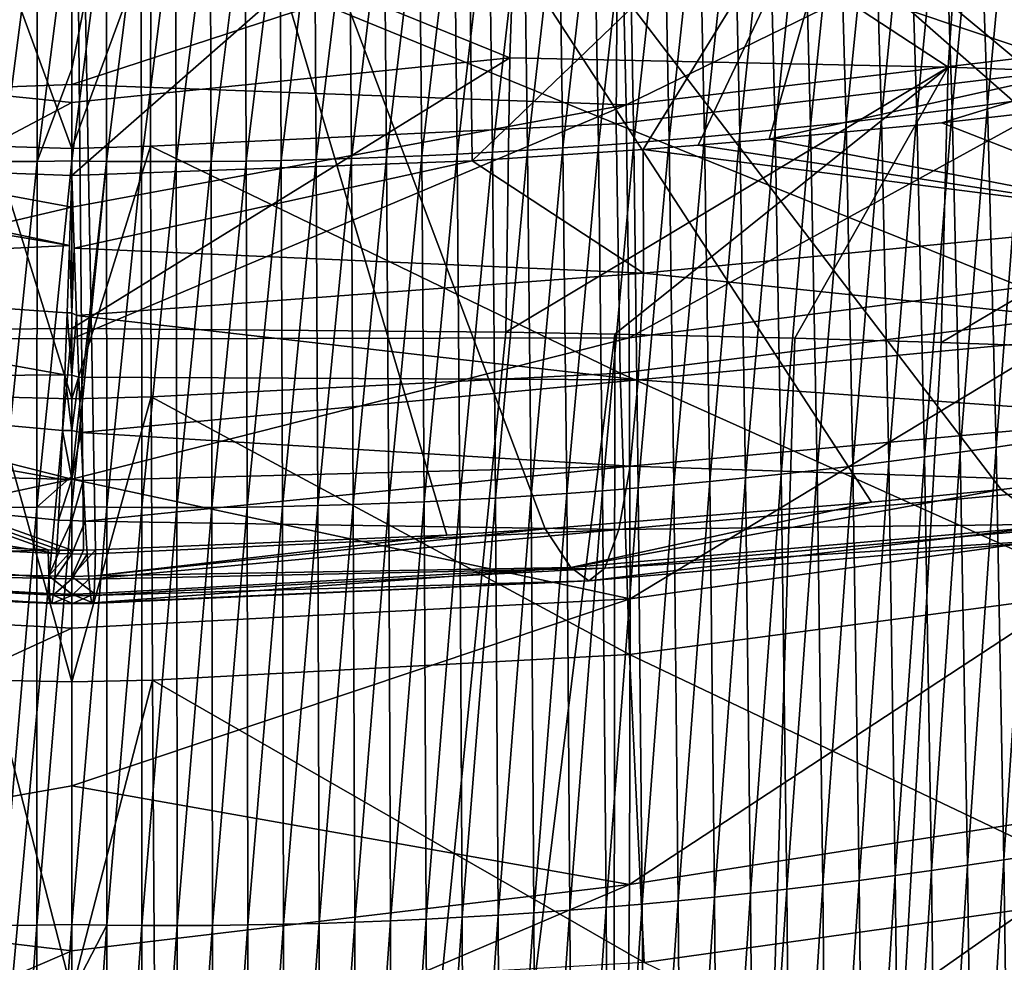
# Model space of a CAD drawing. Header units: metres. Extents: x -24 to 24, y -238 to 25.
# Tile 258 of 477: x -0.17 to 3.1, y -29.24 to -26.1. Entities that reach past the tile are written whole.
import ezdxf

# ---------------------------------------------------------------- set-up
doc = ezdxf.new("R2010")
doc.units = ezdxf.units.M
doc.layers.add('solid_10441023_001', color=7, linetype='CONTINUOUS')

msp = doc.modelspace()

# ---------------------------------------------------------------- linework, layer by layer
at = {"layer": 'solid_10441023_001'}
for points in [[(0, -27.865875, 15.998549), (0, -23.617691, 4.326757), (-12.592333, -23.386803, 4.656499)], [(-0.039355, -27.865065, 15.999333), (0, -27.865875, 15.998549), (-12.592333, -23.386803, 4.656499)], [(-0.078531, -27.864202, 15.999964), (-0.039355, -27.865065, 15.999333), (-12.592333, -23.386803, 4.656499)], [(-1.241571, -27.815615, 15.95552), (-0.078531, -27.864202, 15.999964), (-12.592333, -23.386803, 4.656499)], [(0.039355, -27.865065, 15.999333), (0, -23.617691, 4.326757), (0, -27.865875, 15.998549)], [(10.894374, -26.176435, 12.190955), (11.148438, -26.033104, 11.816606), (0, -23.617691, 4.326757)], [(10.63685, -26.30341, 12.520093), (10.894374, -26.176435, 12.190955), (0, -23.617691, 4.326757)], [(10.395498, -26.407524, 12.787668), (10.63685, -26.30341, 12.520093), (0, -23.617691, 4.326757)], [(10.166636, -26.493427, 13.006162), (10.395498, -26.407524, 12.787668), (0, -23.617691, 4.326757)], [(9.936883, -26.568197, 13.194001), (10.166636, -26.493427, 13.006162), (0, -23.617691, 4.326757)], [(9.696749, -26.635754, 13.361224), (9.936883, -26.568197, 13.194001), (0, -23.617691, 4.326757)], [(9.443258, -26.697182, 13.510588), (9.696749, -26.635754, 13.361224), (0, -23.617691, 4.326757)], [(9.180956, -26.751522, 13.639808), (9.443258, -26.697182, 13.510588), (0, -23.617691, 4.326757)], [(7.773991, -27.004751, 14.227825), (9.180956, -26.751522, 13.639808), (0, -23.617691, 4.326757)], [(6.764944, -27.171291, 14.608135), (7.773991, -27.004751, 14.227825), (0, -23.617691, 4.326757)], [(6.127931, -27.270477, 14.831877), (6.764944, -27.171291, 14.608135), (0, -23.617691, 4.326757)], [(4.640693, -27.481186, 15.296929), (6.127931, -27.270477, 14.831877), (0, -23.617691, 4.326757)], [(4.424526, -27.50909, 15.357045), (4.640693, -27.481186, 15.296929), (0, -23.617691, 4.326757)], [(3.092097, -27.663507, 15.679289), (4.424526, -27.50909, 15.357045), (0, -23.617691, 4.326757)], [(2.660531, -27.706139, 15.763375), (3.092097, -27.663507, 15.679289), (0, -23.617691, 4.326757)], [(1.57453, -27.794462, 15.922895), (2.660531, -27.706139, 15.763375), (0, -23.617691, 4.326757)], [(1.247821, -27.815237, 15.954958), (1.57453, -27.794462, 15.922895), (0, -23.617691, 4.326757)], [(0.078531, -27.864202, 15.999964), (1.247821, -27.815237, 15.954958), (0, -23.617691, 4.326757)], [(0.039355, -27.865065, 15.999333), (0.078531, -27.864202, 15.999964), (0, -23.617691, 4.326757)], [(3.75646, -26.181318, 19.296217), (2.665438, -25.28928, 20.214401), (4.019223, -24.982302, 20.081842)], [(1.332254, -26.570837, 19.533148), (1.319004, -25.463003, 20.31464), (2.665438, -25.28928, 20.214401)], [(1.900383, -26.532864, 19.481197), (1.332254, -26.570837, 19.533148), (2.665438, -25.28928, 20.214401)], [(2.084072, -26.518568, 19.460634), (1.900383, -26.532864, 19.481197), (2.665438, -25.28928, 20.214401)], [(2.320439, -26.498728, 19.43157), (2.084072, -26.518568, 19.460634), (2.665438, -25.28928, 20.214401)], [(3.75646, -26.181318, 19.296217), (2.320439, -26.498728, 19.43157), (2.665438, -25.28928, 20.214401)], [(-1.488144, -25.323359, 82.732605), (-1.457298, -26.228384, 82.975082), (0, -25.635052, 82.862244)], [(1.457298, -26.228384, 82.975082), (1.488144, -25.323359, 82.732605), (0, -25.635052, 82.862244)], [(2.915178, -26.25922, 82.844849), (1.488144, -25.323359, 82.732605), (1.457298, -26.228384, 82.975082)], [(2.915178, -26.25922, 82.844849), (2.977106, -25.350794, 82.601524), (1.488144, -25.323359, 82.732605)], [(4.362501, -26.310352, 82.628738), (2.977106, -25.350794, 82.601524), (2.915178, -26.25922, 82.844849)], [(4.362501, -26.310352, 82.628738), (4.455735, -25.396254, 82.383957), (2.977106, -25.350794, 82.601524)], [(-1.343714, -26.570145, 19.532291), (-1.319004, -25.463001, 20.31464), (0, -25.470081, 20.392536)], [(0, -26.61978, 19.579786), (-1.343714, -26.570145, 19.532291), (0, -25.470081, 20.392536)], [(1.319004, -25.463003, 20.31464), (0, -26.61978, 19.579786), (0, -25.470081, 20.392536)], [(1.332254, -26.570837, 19.533148), (0, -26.61978, 19.579786), (1.319004, -25.463003, 20.31464)], [(3.045996, -26.383888, -26.035172), (3.01533, -25.487883, -29.117191), (3.131293, -25.472551, -29.099133)], [(3.16344, -26.367582, -26.019253), (3.045996, -26.383888, -26.035172), (3.131293, -25.472551, -29.099133)], [(3.621914, -25.516647, 24.516455), (1.828315, -25.717529, 24.694538), (1.843652, -26.384321, 23.801554)], [(3.657987, -26.168898, 23.623037), (3.621914, -25.516647, 24.516455), (1.843652, -26.384321, 23.801554)], [(2.810888, -26.414516, -26.065931), (2.783174, -25.516716, -29.151979), (2.899287, -25.502605, -29.134808)], [(2.928475, -26.399534, -26.050732), (2.810888, -26.414516, -26.065931), (2.899287, -25.502605, -29.134808)], [(2.928475, -26.399534, -26.050732), (2.899287, -25.502605, -29.134808), (3.01533, -25.487883, -29.117191)], [(3.045996, -26.383888, -26.035172), (2.928475, -26.399534, -26.050732), (3.01533, -25.487883, -29.117191)], [(2.457848, -26.455475, -26.109327), (2.434501, -25.555363, -29.20079), (2.550771, -25.543095, -29.184975)], [(2.575562, -26.44249, -26.095232), (2.457848, -26.455475, -26.109327), (2.550771, -25.543095, -29.184975)], [(2.575562, -26.44249, -26.095232), (2.550771, -25.543095, -29.184975), (2.666998, -25.530212, -29.168703)], [(2.693246, -26.428837, -26.080765), (2.575562, -26.44249, -26.095232), (2.666998, -25.530212, -29.168703)], [(2.693246, -26.428837, -26.080765), (2.666998, -25.530212, -29.168703), (2.783174, -25.516716, -29.151979)], [(2.810888, -26.414516, -26.065931), (2.693246, -26.428837, -26.080765), (2.783174, -25.516716, -29.151979)], [(1.814869, -25.742859, 69.490364), (3.36553, -25.564314, 69.642456), (3.35987, -26.262089, 70.551315)], [(2.104642, -26.490404, -26.149351), (2.085532, -25.588459, -29.245447), (2.201872, -25.578045, -29.23103)], [(2.222376, -26.479433, -26.136391), (2.104642, -26.490404, -26.149351), (2.201872, -25.578045, -29.23103)], [(2.222376, -26.479433, -26.136391), (2.201872, -25.578045, -29.23103), (2.318198, -25.567013, -29.216143)], [(2.340115, -26.467789, -26.123047), (2.222376, -26.479433, -26.136391), (2.318198, -25.567013, -29.216143)], [(2.340115, -26.467789, -26.123047), (2.318198, -25.567013, -29.216143), (2.434501, -25.555363, -29.20079)], [(2.457848, -26.455475, -26.109327), (2.340115, -26.467789, -26.123047), (2.434501, -25.555363, -29.20079)], [(1.751593, -26.519266, -26.185913), (1.736527, -25.615978, -29.28583), (1.85285, -25.607426, -29.27285)], [(1.869239, -26.510323, -26.174116), (1.751593, -26.519266, -26.185913), (1.85285, -25.607426, -29.27285)], [(1.869239, -26.510323, -26.174116), (1.85285, -25.607426, -29.27285), (1.969188, -25.598253, -29.259388)], [(1.986926, -26.500702, -26.161928), (1.869239, -26.510323, -26.174116), (1.969188, -25.598253, -29.259388)], [(1.986926, -26.500702, -26.161928), (1.969188, -25.598253, -29.259388), (2.085532, -25.588459, -29.245447)], [(2.104642, -26.490404, -26.149351), (1.986926, -26.500702, -26.161928), (2.085532, -25.588459, -29.245447)], [(-1.457298, -26.228384, 82.975082), (0, -26.376625, 83.060951), (0, -25.635052, 82.862244)], [(1.457298, -26.228384, 82.975082), (0, -25.635052, 82.862244), (0, -26.376625, 83.060951)], [(1.164404, -26.553759, -26.238901), (1.155471, -25.64938, -29.343304), (1.271575, -25.643951, -29.332811)], [(1.281663, -26.548227, -26.229115), (1.164404, -26.553759, -26.238901), (1.271575, -25.643951, -29.332811)], [(1.281663, -26.548227, -26.229115), (1.271575, -25.643951, -29.332811), (1.387742, -25.637896, -29.321815)], [(1.399024, -26.542013, -26.218918), (1.281663, -26.548227, -26.229115), (1.387742, -25.637896, -29.321815)], [(1.399024, -26.542013, -26.218918), (1.387742, -25.637896, -29.321815), (1.503963, -25.631214, -29.310316)], [(1.516474, -26.535112, -26.208317), (1.399024, -26.542013, -26.218918), (1.503963, -25.631214, -29.310316)], [(1.516474, -26.535112, -26.208317), (1.503963, -25.631214, -29.310316), (1.620228, -25.623909, -29.298319)], [(1.634001, -26.527529, -26.197315), (1.516474, -26.535112, -26.208317), (1.620228, -25.623909, -29.298319)], [(1.634001, -26.527529, -26.197315), (1.620228, -25.623909, -29.298319), (1.736527, -25.615978, -29.28583)], [(1.751593, -26.519266, -26.185913), (1.634001, -26.527529, -26.197315), (1.736527, -25.615978, -29.28583)], [(-0.231402, -26.573111, -26.302065), (-0.230053, -25.670135, -29.408461), (-0.114947, -25.66988, -29.414192)], [(-0.115591, -26.572395, -26.308018), (-0.231402, -26.573111, -26.302065), (-0.114947, -25.66988, -29.414192)], [(-0.115591, -26.572395, -26.308018), (-0.114947, -25.66988, -29.414192), (0, -25.668966, -29.419455)], [(0, -26.264883, -27.267321), (-0.115591, -26.572395, -26.308018), (0, -25.668966, -29.419455)], [(0.114947, -25.66988, -29.414192), (0, -26.264883, -27.267321), (0, -25.668966, -29.419455)], [(0.114947, -25.66988, -29.414192), (0, -26.57094, -26.313633), (0, -26.264883, -27.267321)], [(0.115591, -26.572395, -26.308018), (0, -26.57094, -26.313633), (0.114947, -25.66988, -29.414192)], [(0.115591, -26.572395, -26.308018), (0.114947, -25.66988, -29.414192), (0.230053, -25.670135, -29.408461)], [(0.231402, -26.573111, -26.302065), (0.115591, -26.572395, -26.308018), (0.230053, -25.670135, -29.408461)], [(0.231402, -26.573111, -26.302065), (0.230053, -25.670135, -29.408461), (0.345309, -25.669754, -29.402184)], [(0.347422, -26.573128, -26.295671), (0.231402, -26.573111, -26.302065), (0.345309, -25.669754, -29.402184)], [(0.347422, -26.573128, -26.295671), (0.345309, -25.669754, -29.402184), (0.460704, -25.668739, -29.395363)], [(0.463639, -26.572443, -26.288843), (0.347422, -26.573128, -26.295671), (0.460704, -25.668739, -29.395363)], [(0.463639, -26.572443, -26.288843), (0.460704, -25.668739, -29.395363), (0.576229, -25.667091, -29.388004)], [(0.580041, -26.571064, -26.281582), (0.463639, -26.572443, -26.288843), (0.576229, -25.667091, -29.388004)], [(0.580041, -26.571064, -26.281582), (0.576229, -25.667091, -29.388004), (0.691875, -25.66481, -29.380114)], [(0.696616, -26.568987, -26.27389), (0.580041, -26.571064, -26.281582), (0.691875, -25.66481, -29.380114)], [(0.696616, -26.568987, -26.27389), (0.691875, -25.66481, -29.380114), (0.807631, -25.661898, -29.371693)], [(0.813351, -26.566217, -26.265774), (0.696616, -26.568987, -26.27389), (0.807631, -25.661898, -29.371693)], [(0.813351, -26.566217, -26.265774), (0.807631, -25.661898, -29.371693), (0.923489, -25.658354, -29.362749)], [(0.930236, -26.562754, -26.257233), (0.813351, -26.566217, -26.265774), (0.923489, -25.658354, -29.362749)], [(0.930236, -26.562754, -26.257233), (0.923489, -25.658354, -29.362749), (1.039439, -25.654182, -29.353283)], [(1.047257, -26.558601, -26.248276), (0.930236, -26.562754, -26.257233), (1.039439, -25.654182, -29.353283)], [(1.047257, -26.558601, -26.248276), (1.039439, -25.654182, -29.353283), (1.155471, -25.64938, -29.343304)], [(1.164404, -26.553759, -26.238901), (1.047257, -26.558601, -26.248276), (1.155471, -25.64938, -29.343304)], [(-1.828315, -25.717529, 24.694538), (-1.843652, -26.384321, 23.801554), (0, -25.945356, 24.526072)], [(1.828315, -25.717529, 24.694538), (0, -25.945356, 24.526072), (0, -26.316685, 24.036755)], [(1.843652, -26.384321, 23.801554), (1.828315, -25.717529, 24.694538), (0, -26.316685, 24.036755)], [(0.26295, -25.814562, 69.428871), (1.814869, -25.742859, 69.490364), (1.810998, -26.447594, 70.40863)], [(1.810998, -26.447594, 70.40863), (1.814869, -25.742859, 69.490364), (3.35987, -26.262089, 70.551315)], [(0, -26.529261, 70.355972), (-0.262226, -26.522209, 70.351082), (-0.262948, -25.814566, 69.428871)], [(0, -26.529261, 70.355972), (-0.262948, -25.814566, 69.428871), (0, -25.821745, 69.436127)], [(0, -26.529261, 70.355972), (0.26295, -25.814562, 69.428871), (0.262228, -26.522205, 70.351082)], [(0, -26.529261, 70.355972), (0, -25.821745, 69.436127), (0.26295, -25.814562, 69.428871)], [(0.262228, -26.522205, 70.351082), (0.26295, -25.814562, 69.428871), (1.810998, -26.447594, 70.40863)], [(-1.843652, -26.384321, 23.801554), (0, -26.316685, 24.036755), (0, -25.945356, 24.526072)], [(3.657987, -26.168898, 23.623037), (1.843652, -26.384321, 23.801554), (1.853631, -27.158979, 23.018223)], [(3.684665, -26.923016, 22.843634), (3.657987, -26.168898, 23.623037), (1.853631, -27.158979, 23.018223)], [(2.894159, -26.444214, 19.349052), (2.320439, -26.498728, 19.43157), (3.75646, -26.181318, 19.296217)], [(3.737309, -26.348291, 19.19891), (2.894159, -26.444214, 19.349052), (3.75646, -26.181318, 19.296217)], [(-1.457298, -26.228384, 82.975082), (-1.443438, -27.140036, 83.219521), (0, -26.376625, 83.060951)], [(1.457298, -26.228384, 82.975082), (0, -26.376625, 83.060951), (0, -27.12854, 83.262421)], [(1.457298, -26.228384, 82.975082), (0, -27.12854, 83.262421), (1.443438, -27.140036, 83.219521)], [(2.915178, -26.25922, 82.844849), (1.457298, -26.228384, 82.975082), (1.443438, -27.140036, 83.219521)], [(0, -26.264883, -27.267321), (0, -26.57094, -26.313633), (-0.115591, -26.572395, -26.308018)], [(2.915178, -26.25922, 82.844849), (1.443438, -27.140036, 83.219521), (1.806973, -27.146549, 83.195206)], [(2.915178, -26.25922, 82.844849), (1.806973, -27.146549, 83.195206), (2.405645, -27.160458, 83.143303)], [(1.810998, -26.447594, 70.40863), (3.35987, -26.262089, 70.551315), (3.385745, -27.080221, 71.353149)], [(2.915178, -26.25922, 82.844849), (2.405645, -27.160458, 83.143303), (2.892589, -27.174698, 83.090157)], [(4.362501, -26.310352, 82.628738), (2.915178, -26.25922, 82.844849), (2.892589, -27.174698, 83.090157)], [(-1.843652, -26.384321, 23.801554), (0, -26.72423, 23.577076), (0, -26.316685, 24.036755)], [(1.843652, -26.384321, 23.801554), (0, -26.316685, 24.036755), (0, -26.72423, 23.577076)], [(4.362501, -26.310352, 82.628738), (2.892589, -27.174698, 83.090157), (3.612566, -27.2006, 82.993492)], [(3.719874, -26.766872, 18.898466), (2.894159, -26.444214, 19.349052), (3.737309, -26.348291, 19.19891)], [(3.074594, -27.52277, -23.044586), (3.045996, -26.383888, -26.035172), (3.16344, -26.367582, -26.019253)], [(3.193475, -27.505243, -23.030931), (3.074594, -27.52277, -23.044586), (3.16344, -26.367582, -26.019253)], [(-1.843652, -26.384321, 23.801554), (-1.853631, -27.158979, 23.018223), (0, -26.72423, 23.577076)], [(0, -26.376625, 83.060951), (-1.443438, -27.140036, 83.219521), (0, -27.12854, 83.262421)], [(1.843652, -26.384321, 23.801554), (0, -26.72423, 23.577076), (0, -27.162922, 23.152317)], [(1.853631, -27.158979, 23.018223), (1.843652, -26.384321, 23.801554), (0, -27.162922, 23.152317)], [(2.836632, -27.555683, -23.07102), (2.810888, -26.414516, -26.065931), (2.928475, -26.399534, -26.050732)], [(2.955642, -27.539585, -23.057949), (2.836632, -27.555683, -23.07102), (2.928475, -26.399534, -26.050732)], [(2.955642, -27.539585, -23.057949), (2.928475, -26.399534, -26.050732), (3.045996, -26.383888, -26.035172)], [(3.074594, -27.52277, -23.044586), (2.955642, -27.539585, -23.057949), (3.045996, -26.383888, -26.035172)], [(2.598495, -27.585722, -23.096273), (2.575562, -26.44249, -26.095232), (2.693246, -26.428837, -26.080765)], [(2.717578, -27.571064, -23.083796), (2.598495, -27.585722, -23.096273), (2.693246, -26.428837, -26.080765)], [(2.717578, -27.571064, -23.083796), (2.693246, -26.428837, -26.080765), (2.810888, -26.414516, -26.065931)], [(2.836632, -27.555683, -23.07102), (2.717578, -27.571064, -23.083796), (2.810888, -26.414516, -26.065931)], [(0.262228, -26.522205, 70.351082), (1.810998, -26.447594, 70.40863), (1.824739, -27.27677, 71.216187)], [(1.824739, -27.27677, 71.216187), (1.810998, -26.447594, 70.40863), (3.385745, -27.080221, 71.353149)], [(3.719874, -26.766872, 18.898466), (2.320439, -26.498728, 19.43157), (2.894159, -26.444214, 19.349052)], [(2.360297, -27.612864, -23.120331), (2.340115, -26.467789, -26.123047), (2.457848, -26.455475, -26.109327)], [(2.479396, -27.599655, -23.108454), (2.360297, -27.612864, -23.120331), (2.457848, -26.455475, -26.109327)], [(2.479396, -27.599655, -23.108454), (2.457848, -26.455475, -26.109327), (2.575562, -26.44249, -26.095232)], [(2.598495, -27.585722, -23.096273), (2.479396, -27.599655, -23.108454), (2.575562, -26.44249, -26.095232)], [(2.003135, -27.648108, -23.154125), (1.986926, -26.500702, -26.161928), (2.104642, -26.490404, -26.149351)], [(2.122152, -27.637093, -23.143169), (2.003135, -27.648108, -23.154125), (2.104642, -26.490404, -26.149351)], [(3.719874, -26.766872, 18.898466), (2.084072, -26.518568, 19.460634), (2.320439, -26.498728, 19.43157)], [(2.122152, -27.637093, -23.143169), (2.104642, -26.490404, -26.149351), (2.222376, -26.479433, -26.136391)], [(2.241211, -27.625343, -23.131903), (2.122152, -27.637093, -23.143169), (2.222376, -26.479433, -26.136391)], [(2.241211, -27.625343, -23.131903), (2.222376, -26.479433, -26.136391), (2.340115, -26.467789, -26.123047)], [(2.360297, -27.612864, -23.120331), (2.241211, -27.625343, -23.131903), (2.340115, -26.467789, -26.123047)], [(0, -27.362415, 71.16378), (-0.264113, -27.356012, 71.161018), (-0.262226, -26.522209, 70.351082)], [(0, -27.362415, 71.16378), (-0.262226, -26.522209, 70.351082), (0, -26.529261, 70.355972)], [(0, -27.362415, 71.16378), (0.262228, -26.522205, 70.351082), (0.264114, -27.35601, 71.161018)], [(0, -27.362415, 71.16378), (0, -26.529261, 70.355972), (0.262228, -26.522205, 70.351082)], [(0.264114, -27.35601, 71.161018), (0.262228, -26.522205, 70.351082), (1.824739, -27.27677, 71.216187)], [(1.527767, -27.684788, -23.194807), (1.516474, -26.535112, -26.208317), (1.634001, -26.527529, -26.197315)], [(1.646475, -27.676729, -23.185114), (1.527767, -27.684788, -23.194807), (1.634001, -26.527529, -26.197315)], [(1.646475, -27.676729, -23.185114), (1.634001, -26.527529, -26.197315), (1.751593, -26.519266, -26.185913)], [(1.765282, -27.667929, -23.1751), (1.646475, -27.676729, -23.185114), (1.751593, -26.519266, -26.185913)], [(1.765282, -27.667929, -23.1751), (1.751593, -26.519266, -26.185913), (1.869239, -26.510323, -26.174116)], [(1.884173, -27.658386, -23.16477), (1.765282, -27.667929, -23.1751), (1.869239, -26.510323, -26.174116)], [(1.884173, -27.658386, -23.16477), (1.869239, -26.510323, -26.174116), (1.986926, -26.500702, -26.161928)], [(2.003135, -27.648108, -23.154125), (1.884173, -27.658386, -23.16477), (1.986926, -26.500702, -26.161928)], [(3.719874, -26.766872, 18.898466), (1.900383, -26.532864, 19.481197), (2.084072, -26.518568, 19.460634)], [(-1.909382, -26.94343, 19.175903), (-1.908672, -26.532221, 19.48032), (-0.007687, -26.852503, 19.420837)], [(-0.007687, -26.852503, 19.420837), (-1.908672, -26.532221, 19.48032), (-1.343714, -26.570145, 19.532291)], [(0.818383, -27.717407, -23.246138), (0.813351, -26.566217, -26.265774), (0.930236, -26.562754, -26.257233)], [(0.936202, -27.713854, -23.238409), (0.818383, -27.717407, -23.246138), (0.930236, -26.562754, -26.257233)], [(0.936202, -27.713854, -23.238409), (0.930236, -26.562754, -26.257233), (1.047257, -26.558601, -26.248276)], [(1.054204, -27.709545, -23.230347), (0.936202, -27.713854, -23.238409), (1.047257, -26.558601, -26.248276)], [(1.054204, -27.709545, -23.230347), (1.047257, -26.558601, -26.248276), (1.164404, -26.553759, -26.238901)], [(1.172376, -27.704481, -23.221952), (1.054204, -27.709545, -23.230347), (1.164404, -26.553759, -26.238901)], [(1.172376, -27.704481, -23.221952), (1.164404, -26.553759, -26.238901), (1.281663, -26.548227, -26.229115)], [(1.290703, -27.698666, -23.21323), (1.172376, -27.704481, -23.221952), (1.281663, -26.548227, -26.229115)], [(1.290703, -27.698666, -23.21323), (1.281663, -26.548227, -26.229115), (1.399024, -26.542013, -26.218918)], [(1.409171, -27.692101, -23.204182), (1.290703, -27.698666, -23.21323), (1.399024, -26.542013, -26.218918)], [(1.901434, -26.944006, 19.176725), (1.332254, -26.570837, 19.533148), (1.900383, -26.532864, 19.481197)], [(1.409171, -27.692101, -23.204182), (1.399024, -26.542013, -26.218918), (1.516474, -26.535112, -26.208317)], [(1.527767, -27.684788, -23.194807), (1.409171, -27.692101, -23.204182), (1.516474, -26.535112, -26.208317)], [(1.901434, -26.944006, 19.176725), (1.900383, -26.532864, 19.481197), (3.719874, -26.766872, 18.898466)], [(-0.007687, -26.852503, 19.420837), (-1.343714, -26.570145, 19.532291), (0, -26.61978, 19.579786)], [(-0.232549, -27.723732, -23.279694), (-0.231402, -26.573111, -26.302065), (-0.115591, -26.572395, -26.308018)], [(-0.116133, -27.722692, -23.285368), (-0.232549, -27.723732, -23.279694), (-0.115591, -26.572395, -26.308018)], [(-0.116133, -27.722692, -23.285368), (-0.115591, -26.572395, -26.308018), (0, -26.57094, -26.313633)], [(0, -27.619812, -23.52931), (-0.116133, -27.722692, -23.285368), (0, -26.57094, -26.313633)], [(0.007649, -26.86132, 19.414162), (0, -26.61978, 19.579786), (1.332254, -26.570837, 19.533148)], [(0.115591, -26.572395, -26.308018), (0, -27.619812, -23.52931), (0, -26.57094, -26.313633)], [(0.115591, -26.572395, -26.308018), (0, -27.720911, -23.290625), (0, -27.619812, -23.52931)], [(0.116133, -27.722692, -23.285368), (0, -27.720911, -23.290625), (0.115591, -26.572395, -26.308018)], [(0.007649, -26.86132, 19.414162), (1.332254, -26.570837, 19.533148), (1.901434, -26.944006, 19.176725)], [(0.116133, -27.722692, -23.285368), (0.115591, -26.572395, -26.308018), (0.231402, -26.573111, -26.302065)], [(0.232549, -27.723732, -23.279694), (0.116133, -27.722692, -23.285368), (0.231402, -26.573111, -26.302065)], [(0.232549, -27.723732, -23.279694), (0.231402, -26.573111, -26.302065), (0.347422, -26.573128, -26.295671)], [(0.349234, -27.723999, -23.273668), (0.232549, -27.723732, -23.279694), (0.347422, -26.573128, -26.295671)], [(0.349234, -27.723999, -23.273668), (0.347422, -26.573128, -26.295671), (0.463639, -26.572443, -26.288843)], [(0.466174, -27.723497, -23.267298), (0.349234, -27.723999, -23.273668), (0.463639, -26.572443, -26.288843)], [(0.466174, -27.723497, -23.267298), (0.463639, -26.572443, -26.288843), (0.580041, -26.571064, -26.281582)], [(0.583356, -27.722231, -23.260586), (0.466174, -27.723497, -23.267298), (0.580041, -26.571064, -26.281582)], [(0.583356, -27.722231, -23.260586), (0.580041, -26.571064, -26.281582), (0.696616, -26.568987, -26.27389)], [(0.700763, -27.7202, -23.253531), (0.583356, -27.722231, -23.260586), (0.696616, -26.568987, -26.27389)], [(0.700763, -27.7202, -23.253531), (0.696616, -26.568987, -26.27389), (0.813351, -26.566217, -26.265774)], [(0.818383, -27.717407, -23.246138), (0.700763, -27.7202, -23.253531), (0.813351, -26.566217, -26.265774)], [(0, -27.076483, 19.234219), (-0.007687, -26.852503, 19.420837), (0, -26.61978, 19.579786)], [(0.007649, -26.86132, 19.414162), (0, -27.076483, 19.234219), (0, -26.61978, 19.579786)], [(-1.853631, -27.158979, 23.018223), (0, -27.162922, 23.152317), (0, -26.72423, 23.577076)], [(1.901434, -26.944006, 19.176725), (3.719874, -26.766872, 18.898466), (3.681029, -27.128889, 18.533216)], [(-1.909382, -26.94343, 19.175903), (-0.007687, -26.852503, 19.420837), (-0.015429, -27.076674, 19.233952)], [(0, -27.076483, 19.234219), (-0.015429, -27.076674, 19.233952), (-0.007687, -26.852503, 19.420837)], [(0.015389, -27.085545, 19.225761), (0, -27.076483, 19.234219), (0.007649, -26.86132, 19.414162)], [(0.015389, -27.085545, 19.225761), (0.007649, -26.86132, 19.414162), (1.901434, -26.944006, 19.176725)], [(3.684665, -26.923016, 22.843634), (1.853631, -27.158979, 23.018223), (1.857448, -28.027981, 22.355135)], [(3.700873, -27.766558, 22.185616), (3.684665, -26.923016, 22.843634), (1.857448, -28.027981, 22.355135)], [(-1.909382, -26.94343, 19.175903), (-0.015429, -27.076674, 19.233952), (-0.023052, -27.282537, 19.025114)], [(-1.892373, -27.298141, 18.806906), (-1.909382, -26.94343, 19.175903), (-0.023052, -27.282537, 19.025114)], [(0.015389, -27.085545, 19.225761), (1.901434, -26.944006, 19.176725), (1.884538, -27.298698, 18.807716)], [(1.884538, -27.298698, 18.807716), (1.901434, -26.944006, 19.176725), (3.681029, -27.128889, 18.533216)], [(0, -27.28298, 19.024853), (-0.023052, -27.282537, 19.025114), (-0.015429, -27.076674, 19.233952)], [(0, -27.076483, 19.234219), (0, -27.28298, 19.024853), (-0.015429, -27.076674, 19.233952)], [(0.015389, -27.085545, 19.225761), (0, -27.28298, 19.024853), (0, -27.076483, 19.234219)], [(0.022984, -27.290318, 19.01638), (0, -27.28298, 19.024853), (0.015389, -27.085545, 19.225761)], [(0.022984, -27.290318, 19.01638), (0.015389, -27.085545, 19.225761), (1.884538, -27.298698, 18.807716)], [(1.824739, -27.27677, 71.216187), (3.385745, -27.080221, 71.353149), (3.442625, -28.001926, 72.031509)], [(0, -27.12854, 83.262421), (-1.443438, -27.140036, 83.219521), (-1.787824, -46.745621, 88.445786)], [(0, -41.722874, 87.172966), (0, -27.12854, 83.262421), (-1.787824, -46.745621, 88.445786)], [(1.443438, -27.140036, 83.219521), (0, -27.12854, 83.262421), (0, -41.722874, 87.172966)], [(1.443438, -27.140036, 83.219521), (0, -41.722874, 87.172966), (1.806973, -27.146549, 83.195206)], [(1.806973, -27.146549, 83.195206), (0, -41.722874, 87.172966), (1.787824, -46.745625, 88.445786)], [(2.405645, -27.160458, 83.143303), (1.806973, -27.146549, 83.195206), (1.787824, -46.745625, 88.445786)], [(1.884538, -27.298698, 18.807716), (3.681029, -27.128889, 18.533216), (3.623762, -27.423288, 18.113667)], [(-1.853631, -27.158979, 23.018223), (-1.857448, -28.027981, 22.355135), (0, -27.62991, 22.764616)], [(-1.853631, -27.158979, 23.018223), (0, -27.62991, 22.764616), (0, -27.162922, 23.152317)], [(1.853631, -27.158979, 23.018223), (0, -27.162922, 23.152317), (0, -27.62991, 22.764616)], [(1.857448, -28.027981, 22.355135), (1.853631, -27.158979, 23.018223), (0, -27.62991, 22.764616)], [(2.892589, -27.174698, 83.090157), (2.405645, -27.160458, 83.143303), (1.787824, -46.745625, 88.445786)], [(2.892589, -27.174698, 83.090157), (1.787824, -46.745625, 88.445786), (3.612566, -27.2006, 82.993492)], [(1.787824, -46.745625, 88.445786), (3.566604, -46.842449, 88.25399), (3.612566, -27.2006, 82.993492)], [(-1.892373, -27.298141, 18.806906), (-0.023052, -27.282537, 19.025114), (-0.030465, -27.467394, 18.796648)], [(-0.000001, -27.468061, 18.7962), (-0.030465, -27.467394, 18.796648), (-0.023052, -27.282537, 19.025114)], [(0, -27.28298, 19.024853), (-0.000001, -27.468061, 18.7962), (-0.023052, -27.282537, 19.025114)], [(0.022984, -27.290318, 19.01638), (-0.000001, -27.468061, 18.7962), (0, -27.28298, 19.024853)], [(0.264114, -27.35601, 71.161018), (1.824739, -27.27677, 71.216187), (1.855806, -28.213028, 71.896141)], [(1.855806, -28.213028, 71.896141), (1.824739, -27.27677, 71.216187), (3.442625, -28.001926, 72.031509)], [(-1.892373, -27.298141, 18.806906), (-0.030465, -27.467394, 18.796648), (-0.037581, -27.629004, 18.551172)], [(-1.864632, -27.585138, 18.383665), (-1.892373, -27.298141, 18.806906), (-0.037581, -27.629004, 18.551172)], [(0.030362, -27.473688, 18.788015), (-0.000001, -27.468061, 18.7962), (0.022984, -27.290318, 19.01638)], [(0.030362, -27.473688, 18.788015), (0.022984, -27.290318, 19.01638), (1.884538, -27.298698, 18.807716)], [(0.030362, -27.473688, 18.788015), (1.884538, -27.298698, 18.807716), (1.856948, -27.585676, 18.384462)], [(1.856948, -27.585676, 18.384462), (1.884538, -27.298698, 18.807716), (3.623762, -27.423288, 18.113667)], [(0, -28.303673, 71.842545), (-0.268567, -28.29837, 71.841583), (-0.264113, -27.356012, 71.161018)], [(0, -28.303673, 71.842545), (-0.264113, -27.356012, 71.161018), (0, -27.362415, 71.16378)], [(0, -28.303673, 71.842545), (0.264114, -27.35601, 71.161018), (0.268569, -28.29837, 71.841583)], [(0, -28.303673, 71.842545), (0, -27.362415, 71.16378), (0.264114, -27.35601, 71.161018)], [(0.268569, -28.29837, 71.841583), (0.264114, -27.35601, 71.161018), (1.855806, -28.213028, 71.896141)], [(1.856948, -27.585676, 18.384462), (3.623762, -27.423288, 18.113667), (3.549765, -27.641367, 17.652214)], [(-0.000001, -27.629868, 18.550535), (-0.037581, -27.629004, 18.551172), (-0.030465, -27.467394, 18.796648)], [(-0.000001, -27.468061, 18.7962), (-0.000001, -27.629868, 18.550535), (-0.030465, -27.467394, 18.796648)], [(0.030362, -27.473688, 18.788015), (-0.000001, -27.629868, 18.550535), (-0.000001, -27.468061, 18.7962)], [(0.037451, -27.633907, 18.542841), (-0.000001, -27.629868, 18.550535), (0.030362, -27.473688, 18.788015)], [(0.037451, -27.633907, 18.542841), (0.030362, -27.473688, 18.788015), (1.856948, -27.585676, 18.384462)], [(3.100305, -28.895691, -20.162958), (3.074594, -27.52277, -23.044586), (3.193475, -27.505243, -23.030931)], [(3.251334, -27.785597, 16.156569), (4.424526, -27.50909, 15.357045), (3.092097, -27.663507, 15.679289)], [(3.220548, -28.876686, -20.15164), (3.100305, -28.895691, -20.162958), (3.193475, -27.505243, -23.030931)], [(2.859649, -28.9314, -20.184885), (2.836632, -27.555683, -23.07102), (2.955642, -27.539585, -23.057949)], [(2.98, -28.913931, -20.17404), (2.859649, -28.9314, -20.184885), (2.955642, -27.539585, -23.057949)], [(2.98, -28.913931, -20.17404), (2.955642, -27.539585, -23.057949), (3.074594, -27.52277, -23.044586)], [(3.100305, -28.895691, -20.162958), (2.98, -28.913931, -20.17404), (3.074594, -27.52277, -23.044586)], [(2.618875, -28.964008, -20.205864), (2.598495, -27.585722, -23.096273), (2.717578, -27.571064, -23.083796)], [(2.739269, -28.948093, -20.195494), (2.618875, -28.964008, -20.205864), (2.717578, -27.571064, -23.083796)], [(2.739269, -28.948093, -20.195494), (2.717578, -27.571064, -23.083796), (2.836632, -27.555683, -23.07102)], [(2.859649, -28.9314, -20.184885), (2.739269, -28.948093, -20.195494), (2.836632, -27.555683, -23.07102)], [(-1.864632, -27.585138, 18.383665), (-0.044335, -27.765802, 18.291056), (-0.050662, -27.876514, 18.018713)], [(-1.826968, -27.796057, 17.918514), (-1.864632, -27.585138, 18.383665), (-0.050662, -27.876514, 18.018713)], [(-1.864632, -27.585138, 18.383665), (-0.037581, -27.629004, 18.551172), (-0.044335, -27.765802, 18.291056)], [(0.044185, -27.769447, 18.283199), (0.037451, -27.633907, 18.542841), (1.856948, -27.585676, 18.384462)], [(0.044185, -27.769447, 18.283199), (1.856948, -27.585676, 18.384462), (1.819468, -27.796574, 17.919298)], [(1.819468, -27.796574, 17.919298), (1.856948, -27.585676, 18.384462), (3.549765, -27.641367, 17.652214)], [(2.257778, -29.007053, -20.235523), (2.241211, -27.625343, -23.131903), (2.360297, -27.612864, -23.120331)], [(2.378113, -28.993492, -20.22588), (2.257778, -29.007053, -20.235523), (2.360297, -27.612864, -23.120331)], [(2.378113, -28.993492, -20.22588), (2.360297, -27.612864, -23.120331), (2.479396, -27.599655, -23.108454)], [(2.498484, -28.979141, -20.215994), (2.378113, -28.993492, -20.22588), (2.479396, -27.599655, -23.108454)], [(2.498484, -28.979141, -20.215994), (2.479396, -27.599655, -23.108454), (2.598495, -27.585722, -23.096273)], [(2.618875, -28.964008, -20.205864), (2.498484, -28.979141, -20.215994), (2.598495, -27.585722, -23.096273)], [(-1.857448, -28.027981, 22.355135), (0, -28.125263, 22.413885), (0, -27.62991, 22.764616)], [(0, -27.619812, -23.52931), (0, -27.720911, -23.290625), (-0.116133, -27.722692, -23.285368)], [(-0.000001, -27.629868, 18.550535), (-0.044335, -27.765802, 18.291056), (-0.037581, -27.629004, 18.551172)], [(-0.000001, -27.629868, 18.550535), (-0.000001, -27.766844, 18.290216), (-0.044335, -27.765802, 18.291056)], [(0.037451, -27.633907, 18.542841), (-0.000001, -27.766844, 18.290216), (-0.000001, -27.629868, 18.550535)], [(0.044185, -27.769447, 18.283199), (-0.000001, -27.766844, 18.290216), (0.037451, -27.633907, 18.542841)], [(1.857448, -28.027981, 22.355135), (0, -27.62991, 22.764616), (0, -28.125263, 22.413885)], [(1.819468, -27.796574, 17.919298), (3.549765, -27.641367, 17.652214), (3.461225, -27.776684, 17.162498)], [(2.01728, -29.031801, -20.254074), (2.003135, -27.648108, -23.154125), (2.122152, -27.637093, -23.143169)], [(2.137494, -29.019825, -20.244923), (2.01728, -29.031801, -20.254074), (2.122152, -27.637093, -23.143169)], [(2.137494, -29.019825, -20.244923), (2.122152, -27.637093, -23.143169), (2.241211, -27.625343, -23.131903)], [(2.257778, -29.007053, -20.235523), (2.137494, -29.019825, -20.244923), (2.241211, -27.625343, -23.131903)], [(1.537434, -29.071709, -20.288189), (1.527767, -27.684788, -23.194807), (1.646475, -27.676729, -23.185114)], [(1.657211, -29.062939, -20.280039), (1.537434, -29.071709, -20.288189), (1.646475, -27.676729, -23.185114)], [(1.657211, -29.062939, -20.280039), (1.646475, -27.676729, -23.185114), (1.765282, -27.667929, -23.1751)], [(1.777122, -29.053362, -20.271635), (1.657211, -29.062939, -20.280039), (1.765282, -27.667929, -23.1751)], [(1.659859, -27.923429, 16.411602), (3.092097, -27.663507, 15.679289), (2.660531, -27.706139, 15.763375)], [(1.659859, -27.923429, 16.411602), (3.251334, -27.785597, 16.156569), (3.092097, -27.663507, 15.679289)], [(1.777122, -29.053362, -20.271635), (1.765282, -27.667929, -23.1751), (1.884173, -27.658386, -23.16477)], [(1.89715, -29.042982, -20.26298), (1.777122, -29.053362, -20.271635), (1.884173, -27.658386, -23.16477)], [(1.89715, -29.042982, -20.26298), (1.884173, -27.658386, -23.16477), (2.003135, -27.648108, -23.154125)], [(2.01728, -29.031801, -20.254074), (1.89715, -29.042982, -20.26298), (2.003135, -27.648108, -23.154125)], [(0.941137, -29.103357, -20.325108), (0.936202, -27.713854, -23.238409), (1.054204, -27.709545, -23.230347)], [(1.059997, -29.098665, -20.318241), (0.941137, -29.103357, -20.325108), (1.054204, -27.709545, -23.230347)], [(1.059997, -29.098665, -20.318241), (1.054204, -27.709545, -23.230347), (1.172376, -27.704481, -23.221952)], [(1.179074, -29.093151, -20.311115), (1.059997, -29.098665, -20.318241), (1.172376, -27.704481, -23.221952)], [(1.179074, -29.093151, -20.311115), (1.172376, -27.704481, -23.221952), (1.290703, -27.698666, -23.21323)], [(1.298349, -29.086819, -20.30373), (1.179074, -29.093151, -20.311115), (1.290703, -27.698666, -23.21323)], [(1.298349, -29.086819, -20.30373), (1.290703, -27.698666, -23.21323), (1.409171, -27.692101, -23.204182)], [(1.417809, -29.07967, -20.296087), (1.298349, -29.086819, -20.30373), (1.409171, -27.692101, -23.204182)], [(1.417809, -29.07967, -20.296087), (1.409171, -27.692101, -23.204182), (1.527767, -27.684788, -23.194807)], [(1.537434, -29.071709, -20.288189), (1.417809, -29.07967, -20.296087), (1.527767, -27.684788, -23.194807)], [(1.659859, -27.923429, 16.411602), (2.660531, -27.706139, 15.763375), (1.57453, -27.794462, 15.922895)], [(-0.233431, -29.114075, -20.360764), (-0.232549, -27.723732, -23.279694), (-0.116133, -27.722692, -23.285368)], [(-0.116542, -29.112925, -20.365768), (-0.233431, -29.114075, -20.360764), (-0.116133, -27.722692, -23.285368)], [(-0.116542, -29.112925, -20.365768), (-0.116133, -27.722692, -23.285368), (0, -27.720911, -23.290625)], [(0, -29.110958, -20.370449), (-0.116542, -29.112925, -20.365768), (0, -27.720911, -23.290625)], [(0.116133, -27.722692, -23.285368), (0, -29.110958, -20.370449), (0, -27.720911, -23.290625)], [(0.116542, -29.112925, -20.365768), (0, -29.110958, -20.370449), (0.116133, -27.722692, -23.285368)], [(0.116542, -29.112925, -20.365768), (0.116133, -27.722692, -23.285368), (0.232549, -27.723732, -23.279694)], [(0.233431, -29.114075, -20.360764), (0.116542, -29.112925, -20.365768), (0.232549, -27.723732, -23.279694)], [(0.233431, -29.114075, -20.360764), (0.232549, -27.723732, -23.279694), (0.349234, -27.723999, -23.273668)], [(0.350651, -29.11438, -20.355488), (0.233431, -29.114075, -20.360764), (0.349234, -27.723999, -23.273668)], [(0.350651, -29.11438, -20.355488), (0.349234, -27.723999, -23.273668), (0.466174, -27.723497, -23.267298)], [(0.468185, -29.113844, -20.349945), (0.350651, -29.11438, -20.355488), (0.466174, -27.723497, -23.267298)], [(0.468185, -29.113844, -20.349945), (0.466174, -27.723497, -23.267298), (0.583356, -27.722231, -23.260586)], [(0.586017, -29.112471, -20.344133), (0.468185, -29.113844, -20.349945), (0.583356, -27.722231, -23.260586)], [(0.586017, -29.112471, -20.344133), (0.583356, -27.722231, -23.260586), (0.700763, -27.7202, -23.253531)], [(0.704131, -29.110264, -20.338055), (0.586017, -29.112471, -20.344133), (0.700763, -27.7202, -23.253531)], [(0.704131, -29.110264, -20.338055), (0.700763, -27.7202, -23.253531), (0.818383, -27.717407, -23.246138)], [(0.82251, -29.107225, -20.331713), (0.704131, -29.110264, -20.338055), (0.818383, -27.717407, -23.246138)], [(0.82251, -29.107225, -20.331713), (0.818383, -27.717407, -23.246138), (0.936202, -27.713854, -23.238409)], [(0.941137, -29.103357, -20.325108), (0.82251, -29.107225, -20.331713), (0.936202, -27.713854, -23.238409)], [(-0.000001, -27.766844, 18.290216), (-0.050662, -27.876514, 18.018713), (-0.044335, -27.765802, 18.291056)], [(-0.000001, -27.766844, 18.290216), (-0.000001, -27.877678, 18.01775), (-0.050662, -27.876514, 18.018713)], [(0.044185, -27.769447, 18.283199), (-0.000001, -27.877678, 18.01775), (-0.000001, -27.766844, 18.290216)], [(0.0505, -27.879015, 18.011564), (-0.000001, -27.877678, 18.01775), (0.044185, -27.769447, 18.283199)], [(0.0505, -27.879015, 18.011564), (0.044185, -27.769447, 18.283199), (1.819468, -27.796574, 17.919298)], [(1.773192, -27.925247, 17.425777), (3.461225, -27.776684, 17.162498), (3.360758, -27.825239, 16.658989)], [(1.773192, -27.925247, 17.425777), (1.819468, -27.796574, 17.919298), (3.461225, -27.776684, 17.162498)], [(3.700873, -27.766558, 22.185616), (1.857448, -28.027981, 22.355135), (1.854738, -28.977674, 21.820175)], [(3.706225, -28.688311, 21.654175), (3.700873, -27.766558, 22.185616), (1.854738, -28.977674, 21.820175)], [(-1.826968, -27.796057, 17.918514), (-0.050662, -27.876514, 18.018713), (-0.056502, -27.960032, 17.736837)], [(-1.78048, -27.924751, 17.425011), (-1.826968, -27.796057, 17.918514), (-0.056502, -27.960032, 17.736837)], [(0.056334, -27.961567, 17.730528), (0.0505, -27.879015, 18.011564), (1.819468, -27.796574, 17.919298)], [(0.056334, -27.961567, 17.730528), (1.819468, -27.796574, 17.919298), (1.773192, -27.925247, 17.425777)], [(0.07655, -27.950884, 16.279808), (1.57453, -27.794462, 15.922895), (1.247821, -27.815237, 15.954958)], [(0.07655, -27.950884, 16.279808), (1.659859, -27.923429, 16.411602), (1.57453, -27.794462, 15.922895)], [(1.659859, -27.923429, 16.411602), (1.719467, -27.967947, 16.918283), (3.251334, -27.785597, 16.156569)], [(1.719467, -27.967947, 16.918283), (3.360758, -27.825239, 16.658989), (3.251334, -27.785597, 16.156569)], [(-1.666663, -27.92297, 16.410868), (-0.078531, -27.864202, 15.999964), (-1.241571, -27.815615, 15.95552)], [(0.07655, -27.950884, 16.279808), (1.247821, -27.815237, 15.954958), (0.078531, -27.864202, 15.999964)], [(1.719467, -27.967947, 16.918283), (1.773192, -27.925247, 17.425777), (3.360758, -27.825239, 16.658989)], [(-1.666663, -27.92297, 16.410868), (-0.0766, -27.951151, 16.280857), (-0.078531, -27.864202, 15.999964)], [(-0.0766, -27.951151, 16.280857), (-0.039355, -27.865065, 15.999333), (-0.078531, -27.864202, 15.999964)], [(-0.0766, -27.951151, 16.280857), (0, -27.865875, 15.998549), (-0.039355, -27.865065, 15.999333)], [(0, -27.952776, 16.279444), (0, -27.865875, 15.998549), (-0.0766, -27.951151, 16.280857)], [(0, -27.952776, 16.279444), (0.078531, -27.864202, 15.999964), (0.039355, -27.865065, 15.999333)], [(0.07655, -27.950884, 16.279808), (0.078531, -27.864202, 15.999964), (0, -27.952776, 16.279444)], [(0, -27.952776, 16.279444), (0.039355, -27.865065, 15.999333), (0, -27.865875, 15.998549)], [(-0.000001, -27.877678, 18.01775), (-0.056502, -27.960032, 17.736837), (-0.050662, -27.876514, 18.018713)], [(-0.000001, -27.877678, 18.01775), (-0.000001, -27.961304, 17.735754), (-0.056502, -27.960032, 17.736837)], [(0.0505, -27.879015, 18.011564), (-0.000001, -27.961304, 17.735754), (-0.000001, -27.877678, 18.01775)], [(0.056334, -27.961567, 17.730528), (-0.000001, -27.961304, 17.735754), (0.0505, -27.879015, 18.011564)], [(-1.78048, -27.924751, 17.425011), (-0.061796, -28.015553, 17.448132), (-0.066495, -28.042547, 17.155359)], [(-1.72652, -27.96747, 16.917532), (-1.78048, -27.924751, 17.425011), (-0.066495, -28.042547, 17.155359)], [(-1.78048, -27.924751, 17.425011), (-0.056502, -27.960032, 17.736837), (-0.061796, -28.015553, 17.448132)], [(-1.666663, -27.92297, 16.410868), (-1.72652, -27.96747, 16.917532), (-0.073933, -28.010191, 16.568907)], [(-1.666663, -27.92297, 16.410868), (-0.073933, -28.010191, 16.568907), (-0.0766, -27.951151, 16.280857)], [(0.061633, -28.016314, 17.442768), (0.056334, -27.961567, 17.730528), (1.773192, -27.925247, 17.425777)], [(0.061633, -28.016314, 17.442768), (1.773192, -27.925247, 17.425777), (1.719467, -27.967947, 16.918283)], [(0.070428, -28.040579, 16.858099), (1.719467, -27.967947, 16.918283), (1.659859, -27.923429, 16.411602)], [(0.07384, -28.009863, 16.566767), (0.070428, -28.040579, 16.858099), (1.659859, -27.923429, 16.411602)], [(0.07655, -27.950884, 16.279808), (0.07384, -28.009863, 16.566767), (1.659859, -27.923429, 16.411602)], [(-1.72652, -27.96747, 16.917532), (-0.070554, -28.040754, 16.861343), (-0.073933, -28.010191, 16.568907)], [(-1.72652, -27.96747, 16.917532), (-0.066495, -28.042547, 17.155359), (-0.070554, -28.040754, 16.861343)], [(0, -28.011765, 16.567516), (-0.0766, -27.951151, 16.280857), (-0.073933, -28.010191, 16.568907)], [(0, -28.011765, 16.567516), (0, -27.952776, 16.279444), (-0.0766, -27.951151, 16.280857)], [(-0.000001, -27.961304, 17.735754), (-0.061796, -28.015553, 17.448132), (-0.056502, -27.960032, 17.736837)], [(-0.000001, -27.961304, 17.735754), (-0.000001, -28.01692, 17.446939), (-0.061796, -28.015553, 17.448132)], [(0.056334, -27.961567, 17.730528), (-0.000001, -28.01692, 17.446939), (-0.000001, -27.961304, 17.735754)], [(0.061633, -28.016314, 17.442768), (-0.000001, -28.01692, 17.446939), (0.056334, -27.961567, 17.730528)], [(0.07655, -27.950884, 16.279808), (0, -27.952776, 16.279444), (0.07384, -28.009863, 16.566767)], [(0.07384, -28.009863, 16.566767), (0, -27.952776, 16.279444), (0, -28.011765, 16.567516)], [(0.066346, -28.042736, 17.151031), (0.061633, -28.016314, 17.442768), (1.719467, -27.967947, 16.918283)], [(0.070428, -28.040579, 16.858099), (0.066346, -28.042736, 17.151031), (1.719467, -27.967947, 16.918283)], [(1.855806, -28.213028, 71.896141), (3.442625, -28.001926, 72.031509), (3.529342, -29.008297, 72.572479)], [(-1.857448, -28.027981, 22.355135), (-1.854738, -28.977674, 21.820175), (0, -28.125263, 22.413885)], [(-0.000001, -28.042269, 16.859999), (-0.073933, -28.010191, 16.568907), (-0.070554, -28.040754, 16.861343)], [(-0.000001, -28.042269, 16.859999), (0, -28.011765, 16.567516), (-0.073933, -28.010191, 16.568907)], [(-0.000001, -28.01692, 17.446939), (-0.066495, -28.042547, 17.155359), (-0.061796, -28.015553, 17.448132)], [(-0.000001, -28.01692, 17.446939), (-0.000001, -28.043993, 17.154081), (-0.066495, -28.042547, 17.155359)], [(0.070428, -28.040579, 16.858099), (0, -28.011765, 16.567516), (-0.000001, -28.042269, 16.859999)], [(0.061633, -28.016314, 17.442768), (-0.000001, -28.043993, 17.154081), (-0.000001, -28.01692, 17.446939)], [(0.066346, -28.042736, 17.151031), (-0.000001, -28.043993, 17.154081), (0.061633, -28.016314, 17.442768)], [(0.07384, -28.009863, 16.566767), (0, -28.011765, 16.567516), (0.070428, -28.040579, 16.858099)], [(1.857448, -28.027981, 22.355135), (0, -28.125263, 22.413885), (0, -28.649092, 22.100079)], [(1.854738, -28.977674, 21.820175), (1.857448, -28.027981, 22.355135), (0, -28.649092, 22.100079)], [(-0.000001, -28.043993, 17.154081), (-0.070554, -28.040754, 16.861343), (-0.066495, -28.042547, 17.155359)], [(-0.000001, -28.043993, 17.154081), (-0.000001, -28.042269, 16.859999), (-0.070554, -28.040754, 16.861343)], [(0.070428, -28.040579, 16.858099), (-0.000001, -28.042269, 16.859999), (0.066346, -28.042736, 17.151031)], [(0.066346, -28.042736, 17.151031), (-0.000001, -28.042269, 16.859999), (-0.000001, -28.043993, 17.154081)], [(-1.854738, -28.977674, 21.820175), (0, -28.649092, 22.100079), (0, -28.125263, 22.413885)], [(0.268569, -28.29837, 71.841583), (1.855806, -28.213028, 71.896141), (1.903548, -29.236765, 72.434242)], [(1.903548, -29.236765, 72.434242), (1.855806, -28.213028, 71.896141), (3.529342, -29.008297, 72.572479)], [(0, -29.333231, 72.377991), (-0.275496, -29.32939, 72.378403), (-0.268567, -28.29837, 71.841583)], [(0, -29.333231, 72.377991), (-0.268567, -28.29837, 71.841583), (0, -28.303673, 71.842545)], [(0, -29.333231, 72.377991), (0.268569, -28.29837, 71.841583), (0.275497, -29.32939, 72.378403)], [(0, -29.333231, 72.377991), (0, -28.303673, 71.842545), (0.268569, -28.29837, 71.841583)], [(0.275497, -29.32939, 72.378403), (0.268569, -28.29837, 71.841583), (1.903548, -29.236765, 72.434242)], [(-1.854738, -28.977674, 21.820175), (0, -29.198586, 21.825394), (0, -28.649092, 22.100079)], [(1.854738, -28.977674, 21.820175), (0, -28.649092, 22.100079), (0, -29.198586, 21.825394)], [(3.706225, -28.688311, 21.654175), (1.854738, -28.977674, 21.820175), (1.845709, -29.994009, 21.419168)], [(3.701231, -29.677841, 21.253317), (3.706225, -28.688311, 21.654175), (1.845709, -29.994009, 21.419168)], [(3.122329, -30.49316, -17.407183), (3.100305, -28.895691, -20.162958), (3.220548, -28.876686, -20.15164)], [(2.879201, -30.532177, -17.424541), (2.859649, -28.9314, -20.184885), (2.98, -28.913931, -20.17404)], [(3.00078, -30.513081, -17.415956), (2.879201, -30.532177, -17.424541), (2.98, -28.913931, -20.17404)], [(3.00078, -30.513081, -17.415956), (2.98, -28.913931, -20.17404), (3.100305, -28.895691, -20.162958)], [(3.122329, -30.49316, -17.407183), (3.00078, -30.513081, -17.415956), (3.100305, -28.895691, -20.162958)], [(2.636024, -30.567873, -17.441141), (2.618875, -28.964008, -20.205864), (2.739269, -28.948093, -20.195494)], [(2.757609, -30.550442, -17.432936), (2.636024, -30.567873, -17.441141), (2.739269, -28.948093, -20.195494)], [(2.757609, -30.550442, -17.432936), (2.739269, -28.948093, -20.195494), (2.859649, -28.9314, -20.184885)], [(2.879201, -30.532177, -17.424541), (2.757609, -30.550442, -17.432936), (2.859649, -28.9314, -20.184885)], [(-1.854738, -28.977674, 21.820175), (-1.845709, -29.994009, 21.419168), (0, -29.198586, 21.825394)], [(1.854738, -28.977674, 21.820175), (0, -29.198586, 21.825394), (0, -29.767338, 21.593363)], [(1.845709, -29.994009, 21.419168), (1.854738, -28.977674, 21.820175), (0, -29.767338, 21.593363)], [(2.392946, -30.600214, -17.456974), (2.378113, -28.993492, -20.22588), (2.498484, -28.979141, -20.215994)], [(2.514463, -30.584463, -17.449154), (2.392946, -30.600214, -17.456974), (2.498484, -28.979141, -20.215994)], [(2.514463, -30.584463, -17.449154), (2.498484, -28.979141, -20.215994), (2.618875, -28.964008, -20.205864)], [(2.636024, -30.567873, -17.441141), (2.514463, -30.584463, -17.449154), (2.618875, -28.964008, -20.205864)], [(1.903548, -29.236765, 72.434242), (3.529342, -29.008297, 72.572479), (3.642186, -30.080772, 72.965202)], [(2.028835, -30.642368, -17.479279), (2.01728, -29.031801, -20.254074), (2.137494, -29.019825, -20.244923)], [(2.150113, -30.629169, -17.472038), (2.028835, -30.642368, -17.479279), (2.137494, -29.019825, -20.244923)], [(2.150113, -30.629169, -17.472038), (2.137494, -29.019825, -20.244923), (2.257778, -29.007053, -20.235523)], [(2.27149, -30.615116, -17.464602), (2.150113, -30.629169, -17.472038), (2.257778, -29.007053, -20.235523)], [(2.27149, -30.615116, -17.464602), (2.257778, -29.007053, -20.235523), (2.378113, -28.993492, -20.22588)], [(2.392946, -30.600214, -17.456974), (2.27149, -30.615116, -17.464602), (2.378113, -28.993492, -20.22588)], [(1.665776, -30.676802, -17.499834), (1.657211, -29.062939, -20.280039), (1.777122, -29.053362, -20.271635)], [(1.786648, -30.666187, -17.493179), (1.665776, -30.676802, -17.499834), (1.777122, -29.053362, -20.271635)], [(1.786648, -30.666187, -17.493179), (1.777122, -29.053362, -20.271635), (1.89715, -29.042982, -20.26298)], [(1.907674, -30.654709, -17.486326), (1.786648, -30.666187, -17.493179), (1.89715, -29.042982, -20.26298)], [(1.907674, -30.654709, -17.486326), (1.89715, -29.042982, -20.26298), (2.01728, -29.031801, -20.254074)], [(2.028835, -30.642368, -17.479279), (1.907674, -30.654709, -17.486326), (2.01728, -29.031801, -20.254074)], [(1.18419, -30.710518, -17.52449), (1.179074, -29.093151, -20.311115), (1.298349, -29.086819, -20.30373)], [(1.304264, -30.703407, -17.518623), (1.18419, -30.710518, -17.52449), (1.298349, -29.086819, -20.30373)], [(1.304264, -30.703407, -17.518623), (1.298349, -29.086819, -20.30373), (1.417809, -29.07967, -20.296087)], [(1.424565, -30.695414, -17.512558), (1.304264, -30.703407, -17.518623), (1.417809, -29.07967, -20.296087)], [(1.424565, -30.695414, -17.512558), (1.417809, -29.07967, -20.296087), (1.537434, -29.071709, -20.288189)], [(1.545075, -30.686544, -17.506294), (1.424565, -30.695414, -17.512558), (1.537434, -29.071709, -20.288189)], [(1.545075, -30.686544, -17.506294), (1.537434, -29.071709, -20.288189), (1.657211, -29.062939, -20.280039)], [(1.665776, -30.676802, -17.499834), (1.545075, -30.686544, -17.506294), (1.657211, -29.062939, -20.280039)], [(-0.233989, -30.735216, -17.564219), (-0.233431, -29.114075, -20.360764), (-0.116542, -29.112925, -20.365768)], [(-0.116789, -30.734221, -17.568274), (-0.233989, -30.735216, -17.564219), (-0.116542, -29.112925, -20.365768)], [(-0.116789, -30.734221, -17.568274), (-0.116542, -29.112925, -20.365768), (0, -29.110958, -20.370449)], [(0, -29.338587, -19.944458), (-0.116789, -30.734221, -17.568274), (0, -29.110958, -20.370449)], [(0.116542, -29.112925, -20.365768), (0, -29.338587, -19.944458), (0, -29.110958, -20.370449)], [(0.116542, -29.112925, -20.365768), (0, -30.732426, -17.571932), (0, -29.338587, -19.944458)], [(0.116789, -30.734221, -17.568274), (0, -30.732426, -17.571932), (0.116542, -29.112925, -20.365768)], [(0.116789, -30.734221, -17.568274), (0.116542, -29.112925, -20.365768), (0.233431, -29.114075, -20.360764)], [(0.233989, -30.735216, -17.564219), (0.116789, -30.734221, -17.568274), (0.233431, -29.114075, -20.360764)], [(0.233989, -30.735216, -17.564219), (0.233431, -29.114075, -20.360764), (0.350651, -29.11438, -20.355488)], [(0.351582, -30.735294, -17.559959), (0.233989, -30.735216, -17.564219), (0.350651, -29.11438, -20.355488)], [(0.351582, -30.735294, -17.559959), (0.350651, -29.11438, -20.355488), (0.468185, -29.113844, -20.349945)], [(0.469549, -30.734461, -17.555498), (0.351582, -30.735294, -17.559959), (0.468185, -29.113844, -20.349945)], [(0.469549, -30.734461, -17.555498), (0.468185, -29.113844, -20.349945), (0.586017, -29.112471, -20.344133)], [(0.587873, -30.732719, -17.550833), (0.469549, -30.734461, -17.555498), (0.586017, -29.112471, -20.344133)], [(0.587873, -30.732719, -17.550833), (0.586017, -29.112471, -20.344133), (0.704131, -29.110264, -20.338055)], [(0.706535, -30.730072, -17.545965), (0.587873, -30.732719, -17.550833), (0.704131, -29.110264, -20.338055)], [(0.706535, -30.730072, -17.545965), (0.704131, -29.110264, -20.338055), (0.82251, -29.107225, -20.331713)], [(0.825515, -30.726526, -17.540897), (0.706535, -30.730072, -17.545965), (0.82251, -29.107225, -20.331713)], [(0.825515, -30.726526, -17.540897), (0.82251, -29.107225, -20.331713), (0.941137, -29.103357, -20.325108)], [(0.944797, -30.722082, -17.535629), (0.825515, -30.726526, -17.540897), (0.941137, -29.103357, -20.325108)], [(0.944797, -30.722082, -17.535629), (0.941137, -29.103357, -20.325108), (1.059997, -29.098665, -20.318241)], [(1.064362, -30.716745, -17.530159), (0.944797, -30.722082, -17.535629), (1.059997, -29.098665, -20.318241)], [(1.064362, -30.716745, -17.530159), (1.059997, -29.098665, -20.318241), (1.179074, -29.093151, -20.311115)], [(1.18419, -30.710518, -17.52449), (1.064362, -30.716745, -17.530159), (1.179074, -29.093151, -20.311115)], [(-1.845709, -29.994009, 21.419168), (0, -29.767338, 21.593363), (0, -29.198586, 21.825394)]]:
    msp.add_3dface(points, dxfattribs=at)

doc.saveas('drawing.dxf')
